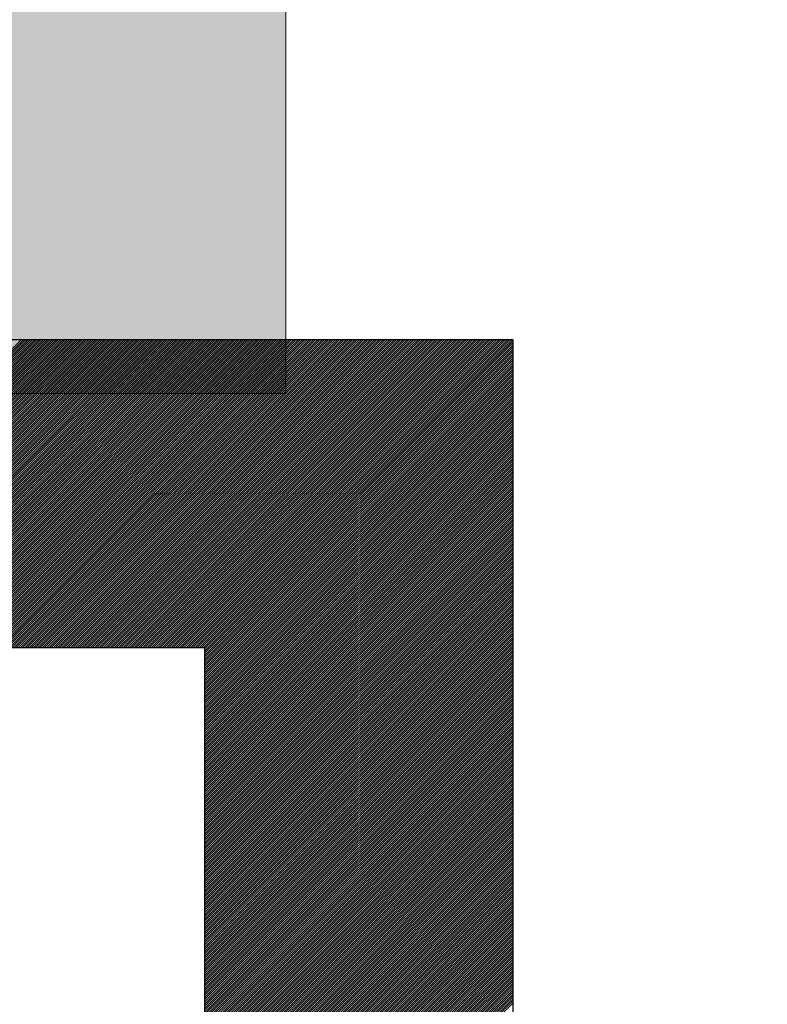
# Model space of a CAD drawing. Extents: x 3940905 to 4145695, y 925352 to 1109797.
# Tile 680 of 1056: x 4034500 to 4034561, y 1099069 to 1099149. Entities that reach past the tile are written whole.
import ezdxf

# ---------------------------------------------------------------- set-up
doc = ezdxf.new("R2010")
doc.units = 0
doc.header["$LTSCALE"] = 750
doc.header["$MEASUREMENT"] = 0
doc.layers.get('0').update_dxf_attribs({"linetype": 'CONTINUOUS', "lineweight": 0})
doc.layers.add('CKD Equipments', color=252, linetype='CONTINUOUS', lineweight=0)
doc.layers.add('COLUMN', color=1, linetype='CONTINUOUS', lineweight=9)

# ---------------------------------------------------------------- blocks, each defined once
blk = doc.blocks.new('COLUMN')
at = {"layer": 'COLUMN'}
h = blk.add_hatch(color=1, dxfattribs=at)
h.dxf.hatch_style = 1
h.paths.add_polyline_path([(2683498.959, 965771.063), (2684447.959, 965771.063), (2684447.959, 965331.063), (2683498.959, 965331.063)])
h.paths.add_polyline_path([(2684237.959, 970191.063), (2683498.959, 970191.063), (2683498.959, 969191.063), (2684237.959, 969191.063)])
h.paths.add_polyline_path([(2687442.959, 969266.063), (2687037.959, 969266.063), (2687037.959, 970031.063), (2687442.959, 970031.063)])
h.paths.add_polyline_path([(2687107.959, 972041.447), (2687643.959, 972041.447), (2687643.959, 971756.063), (2687107.959, 971756.063)])
h.paths.add_polyline_path([(2683498.959, 973491.063), (2684407.959, 973491.063), (2684407.959, 973041.063), (2683498.959, 973041.063)])
h.paths.add_polyline_path([(2683648.959, 975761.063), (2683977.959, 975761.063), (2683977.959, 975211.063), (2683648.959, 975211.063)])
h.paths.add_polyline_path([(2686977.959, 975811.063), (2687727.959, 975811.063), (2687727.959, 975476.063), (2686977.959, 975476.063)])
h.paths.add_polyline_path([(2689868.959, 975851.063), (2689027.959, 975851.063), (2689027.959, 975556.063), (2689868.959, 975556.063)])
h.paths.add_polyline_path([(2686977.959, 973346.063), (2687643.959, 973346.063), (2687643.959, 973116.063), (2686977.959, 973116.063)])
h.paths.add_polyline_path([(2683823.959, 977646.063), (2684028.959, 977646.063), (2684028.959, 977211.063), (2683823.959, 977211.063)])
h.paths.add_polyline_path([(2683823.959, 979911.063), (2684103.959, 979911.063), (2684103.959, 980241.063), (2683823.959, 980241.063)])
h.paths.add_polyline_path([(2687803.959, 979891.063), (2688003.959, 979891.063), (2688003.959, 980241.063), (2687803.959, 980241.063)])
h.paths.add_polyline_path([(2691583.959, 979836.063), (2692013.959, 979836.063), (2692013.959, 980241.063), (2691583.959, 980241.063)])
h.paths.add_polyline_path([(2691695.959, 977346.063), (2692013.959, 977346.063), (2692013.959, 976786.063), (2691695.959, 976786.063)])
h.paths.add_polyline_path([(2687442.959, 965841.063), (2686812.959, 965841.063), (2686812.959, 965401.063), (2687442.959, 965401.063)])
h.paths.add_polyline_path([(2687467.959, 963421.063), (2686702.959, 963421.063), (2686702.959, 962976.063), (2687467.959, 962976.063)])
h.paths.add_polyline_path([(2684167.959, 963191.063), (2683398.959, 963191.063), (2683398.959, 962446.063), (2684167.959, 962446.063)])
h.paths.add_polyline_path([(2684447.959, 958916.063), (2683398.959, 958916.063), (2683398.959, 959356.063), (2684447.959, 959356.063)])
h.paths.add_polyline_path([(2684447.959, 957356.063), (2683413.959, 957356.063), (2683413.959, 956916.063), (2684447.959, 956916.063)])
h.paths.add_polyline_path([(2687457.959, 957436.063), (2686707.959, 957436.063), (2686707.959, 956996.063), (2687457.959, 956996.063)])
h.paths.add_polyline_path([(2687452.959, 959516.063), (2686692.959, 959516.063), (2686692.959, 959086.063), (2687452.959, 959086.063)])
h.paths.add_polyline_path([(2683413.959, 953326.063), (2684312.959, 953326.063), (2684312.959, 953776.063), (2683413.959, 953776.063)])
h.paths.add_polyline_path([(2683293.959, 952396.063), (2683767.959, 952396.063), (2683767.959, 951976.063), (2683293.959, 951976.063)])
h.paths.add_polyline_path([(2682463.959, 977841.063), (2681833.959, 977841.063), (2681833.959, 977051.063), (2682463.959, 977051.063)])
at = {"color": 2}
blk.add_lwpolyline([(2682463.959, 977841.063), (2681833.959, 977841.063), (2681833.959, 977051.063), (2682463.959, 977051.063)], close=True, dxfattribs=at)
at = {"layer": 'COLUMN', "color": 1}
blk.add_lwpolyline([(2682463.959, 977841.063), (2681833.959, 977841.063), (2681833.959, 977051.063), (2682463.959, 977051.063)], close=True, dxfattribs=at)

msp = doc.modelspace()

# ---------------------------------------------------------------- linework, layer by layer
at = {"layer": 'CKD Equipments', "lineweight": -2, "ltscale": 0.2}
for p, q in [((4034540.236, 1099123.329, -7.609), (4033875.236, 1099123.329, -7.609)), ((4034540.236, 1099123.329, -7.609), (4033875.236, 1099123.329, -7.609)), ((4034540.236, 1098638.329, -7.609), (4034540.236, 1099123.329, -7.609)), ((4034540.236, 1098638.329, -7.609), (4034540.236, 1099123.329, -7.609)), ((4034515.236, 1099098.329, -7.609), (4033900.236, 1099098.329, -7.609)), ((4034515.236, 1098749.458, -7.609), (4034515.236, 1099098.329, -7.609))]:
    msp.add_line(p, q, dxfattribs=at)
at = {"layer": 'CKD Equipments', "color": 43, "linetype": 'Continuous', "lineweight": -2, "ltscale": 0.2}
for p, q in [((4034475.34, 1099098.329, -7.609), (4034500.34, 1099123.329, -7.609)), ((4034475.517, 1099098.329, -7.609), (4034500.517, 1099123.329, -7.609)), ((4034475.694, 1099098.329, -7.609), (4034500.694, 1099123.329, -7.609)), ((4034475.871, 1099098.329, -7.609), (4034500.871, 1099123.329, -7.609)), ((4034476.047, 1099098.329, -7.609), (4034501.047, 1099123.329, -7.609)), ((4034476.224, 1099098.329, -7.609), (4034501.224, 1099123.329, -7.609)), ((4034476.401, 1099098.329, -7.609), (4034501.401, 1099123.329, -7.609)), ((4034476.578, 1099098.329, -7.609), (4034501.578, 1099123.329, -7.609)), ((4034476.754, 1099098.329, -7.609), (4034501.754, 1099123.329, -7.609)), ((4034476.931, 1099098.329, -7.609), (4034501.931, 1099123.329, -7.609)), ((4034477.108, 1099098.329, -7.609), (4034502.108, 1099123.329, -7.609)), ((4034477.285, 1099098.329, -7.609), (4034502.285, 1099123.329, -7.609)), ((4034477.462, 1099098.329, -7.609), (4034502.462, 1099123.329, -7.609)), ((4034477.638, 1099098.329, -7.609), (4034502.638, 1099123.329, -7.609)), ((4034477.815, 1099098.329, -7.609), (4034502.815, 1099123.329, -7.609)), ((4034477.992, 1099098.329, -7.609), (4034502.992, 1099123.329, -7.609)), ((4034478.169, 1099098.329, -7.609), (4034503.169, 1099123.329, -7.609)), ((4034478.345, 1099098.329, -7.609), (4034503.345, 1099123.329, -7.609)), ((4034478.522, 1099098.329, -7.609), (4034503.522, 1099123.329, -7.609)), ((4034478.699, 1099098.329, -7.609), (4034503.699, 1099123.329, -7.609)), ((4034478.876, 1099098.329, -7.609), (4034503.876, 1099123.329, -7.609)), ((4034479.053, 1099098.329, -7.609), (4034504.053, 1099123.329, -7.609)), ((4034479.229, 1099098.329, -7.609), (4034504.229, 1099123.329, -7.609)), ((4034479.406, 1099098.329, -7.609), (4034504.406, 1099123.329, -7.609)), ((4034479.583, 1099098.329, -7.609), (4034504.583, 1099123.329, -7.609)), ((4034479.76, 1099098.329, -7.609), (4034504.76, 1099123.329, -7.609)), ((4034479.936, 1099098.329, -7.609), (4034504.936, 1099123.329, -7.609)), ((4034480.113, 1099098.329, -7.609), (4034505.113, 1099123.329, -7.609)), ((4034480.29, 1099098.329, -7.609), (4034505.29, 1099123.329, -7.609)), ((4034480.467, 1099098.329, -7.609), (4034505.467, 1099123.329, -7.609)), ((4034480.644, 1099098.329, -7.609), (4034505.644, 1099123.329, -7.609)), ((4034480.82, 1099098.329, -7.609), (4034505.82, 1099123.329, -7.609)), ((4034480.997, 1099098.329, -7.609), (4034505.997, 1099123.329, -7.609)), ((4034481.174, 1099098.329, -7.609), (4034506.174, 1099123.329, -7.609)), ((4034481.351, 1099098.329, -7.609), (4034506.351, 1099123.329, -7.609)), ((4034481.527, 1099098.329, -7.609), (4034506.527, 1099123.329, -7.609)), ((4034481.704, 1099098.329, -7.609), (4034506.704, 1099123.329, -7.609)), ((4034481.881, 1099098.329, -7.609), (4034506.881, 1099123.329, -7.609)), ((4034482.058, 1099098.329, -7.609), (4034507.058, 1099123.329, -7.609)), ((4034482.234, 1099098.329, -7.609), (4034507.234, 1099123.329, -7.609)), ((4034482.411, 1099098.329, -7.609), (4034507.411, 1099123.329, -7.609)), ((4034482.588, 1099098.329, -7.609), (4034507.588, 1099123.329, -7.609)), ((4034482.765, 1099098.329, -7.609), (4034507.765, 1099123.329, -7.609)), ((4034482.942, 1099098.329, -7.609), (4034507.942, 1099123.329, -7.609)), ((4034483.118, 1099098.329, -7.609), (4034508.118, 1099123.329, -7.609)), ((4034483.295, 1099098.329, -7.609), (4034508.295, 1099123.329, -7.609)), ((4034483.472, 1099098.329, -7.609), (4034508.472, 1099123.329, -7.609)), ((4034483.649, 1099098.329, -7.609), (4034508.649, 1099123.329, -7.609)), ((4034483.825, 1099098.329, -7.609), (4034508.825, 1099123.329, -7.609)), ((4034484.002, 1099098.329, -7.609), (4034509.002, 1099123.329, -7.609)), ((4034484.179, 1099098.329, -7.609), (4034509.179, 1099123.329, -7.609)), ((4034484.356, 1099098.329, -7.609), (4034509.356, 1099123.329, -7.609)), ((4034484.533, 1099098.329, -7.609), (4034509.533, 1099123.329, -7.609)), ((4034484.709, 1099098.329, -7.609), (4034509.709, 1099123.329, -7.609)), ((4034484.886, 1099098.329, -7.609), (4034509.886, 1099123.329, -7.609)), ((4034485.063, 1099098.329, -7.609), (4034510.063, 1099123.329, -7.609)), ((4034485.24, 1099098.329, -7.609), (4034510.24, 1099123.329, -7.609)), ((4034485.416, 1099098.329, -7.609), (4034510.416, 1099123.329, -7.609)), ((4034485.593, 1099098.329, -7.609), (4034510.593, 1099123.329, -7.609)), ((4034485.77, 1099098.329, -7.609), (4034510.77, 1099123.329, -7.609)), ((4034485.947, 1099098.329, -7.609), (4034510.947, 1099123.329, -7.609)), ((4034486.124, 1099098.329, -7.609), (4034511.124, 1099123.329, -7.609)), ((4034486.3, 1099098.329, -7.609), (4034511.3, 1099123.329, -7.609)), ((4034486.477, 1099098.329, -7.609), (4034511.477, 1099123.329, -7.609)), ((4034486.654, 1099098.329, -7.609), (4034511.654, 1099123.329, -7.609)), ((4034486.831, 1099098.329, -7.609), (4034511.831, 1099123.329, -7.609)), ((4034487.007, 1099098.329, -7.609), (4034512.007, 1099123.329, -7.609)), ((4034487.184, 1099098.329, -7.609), (4034512.184, 1099123.329, -7.609)), ((4034487.361, 1099098.329, -7.609), (4034512.361, 1099123.329, -7.609)), ((4034487.538, 1099098.329, -7.609), (4034512.538, 1099123.329, -7.609)), ((4034487.715, 1099098.329, -7.609), (4034512.715, 1099123.329, -7.609)), ((4034487.891, 1099098.329, -7.609), (4034512.891, 1099123.329, -7.609)), ((4034488.068, 1099098.329, -7.609), (4034513.068, 1099123.329, -7.609)), ((4034488.245, 1099098.329, -7.609), (4034513.245, 1099123.329, -7.609)), ((4034488.422, 1099098.329, -7.609), (4034513.422, 1099123.329, -7.609)), ((4034488.598, 1099098.329, -7.609), (4034513.598, 1099123.329, -7.609)), ((4034488.775, 1099098.329, -7.609), (4034513.775, 1099123.329, -7.609)), ((4034488.952, 1099098.329, -7.609), (4034513.952, 1099123.329, -7.609)), ((4034489.129, 1099098.329, -7.609), (4034514.129, 1099123.329, -7.609)), ((4034489.306, 1099098.329, -7.609), (4034514.306, 1099123.329, -7.609)), ((4034489.482, 1099098.329, -7.609), (4034514.482, 1099123.329, -7.609)), ((4034489.659, 1099098.329, -7.609), (4034514.659, 1099123.329, -7.609)), ((4034489.836, 1099098.329, -7.609), (4034514.836, 1099123.329, -7.609)), ((4034490.013, 1099098.329, -7.609), (4034515.013, 1099123.329, -7.609)), ((4034490.189, 1099098.329, -7.609), (4034515.189, 1099123.329, -7.609)), ((4034490.366, 1099098.329, -7.609), (4034515.366, 1099123.329, -7.609)), ((4034490.543, 1099098.329, -7.609), (4034515.543, 1099123.329, -7.609)), ((4034490.72, 1099098.329, -7.609), (4034515.72, 1099123.329, -7.609)), ((4034490.897, 1099098.329, -7.609), (4034515.897, 1099123.329, -7.609)), ((4034491.073, 1099098.329, -7.609), (4034516.073, 1099123.329, -7.609)), ((4034491.25, 1099098.329, -7.609), (4034516.25, 1099123.329, -7.609)), ((4034491.427, 1099098.329, -7.609), (4034516.427, 1099123.329, -7.609)), ((4034491.604, 1099098.329, -7.609), (4034516.604, 1099123.329, -7.609)), ((4034491.78, 1099098.329, -7.609), (4034516.78, 1099123.329, -7.609)), ((4034491.957, 1099098.329, -7.609), (4034516.957, 1099123.329, -7.609)), ((4034492.134, 1099098.329, -7.609), (4034517.134, 1099123.329, -7.609)), ((4034492.311, 1099098.329, -7.609), (4034517.311, 1099123.329, -7.609)), ((4034492.488, 1099098.329, -7.609), (4034517.488, 1099123.329, -7.609)), ((4034492.664, 1099098.329, -7.609), (4034517.664, 1099123.329, -7.609)), ((4034492.841, 1099098.329, -7.609), (4034517.841, 1099123.329, -7.609)), ((4034493.018, 1099098.329, -7.609), (4034518.018, 1099123.329, -7.609)), ((4034493.195, 1099098.329, -7.609), (4034518.195, 1099123.329, -7.609)), ((4034493.371, 1099098.329, -7.609), (4034518.371, 1099123.329, -7.609)), ((4034493.548, 1099098.329, -7.609), (4034518.548, 1099123.329, -7.609)), ((4034493.725, 1099098.329, -7.609), (4034518.725, 1099123.329, -7.609)), ((4034493.902, 1099098.329, -7.609), (4034518.902, 1099123.329, -7.609)), ((4034494.079, 1099098.329, -7.609), (4034519.079, 1099123.329, -7.609)), ((4034494.255, 1099098.329, -7.609), (4034519.255, 1099123.329, -7.609)), ((4034494.432, 1099098.329, -7.609), (4034519.432, 1099123.329, -7.609)), ((4034494.609, 1099098.329, -7.609), (4034519.609, 1099123.329, -7.609)), ((4034494.786, 1099098.329, -7.609), (4034519.786, 1099123.329, -7.609)), ((4034494.962, 1099098.329, -7.609), (4034519.962, 1099123.329, -7.609)), ((4034495.139, 1099098.329, -7.609), (4034520.139, 1099123.329, -7.609)), ((4034495.316, 1099098.329, -7.609), (4034520.316, 1099123.329, -7.609)), ((4034495.493, 1099098.329, -7.609), (4034520.493, 1099123.329, -7.609)), ((4034495.67, 1099098.329, -7.609), (4034520.67, 1099123.329, -7.609)), ((4034495.846, 1099098.329, -7.609), (4034520.846, 1099123.329, -7.609)), ((4034496.023, 1099098.329, -7.609), (4034521.023, 1099123.329, -7.609)), ((4034496.2, 1099098.329, -7.609), (4034521.2, 1099123.329, -7.609)), ((4034496.377, 1099098.329, -7.609), (4034521.377, 1099123.329, -7.609)), ((4034496.553, 1099098.329, -7.609), (4034521.553, 1099123.329, -7.609)), ((4034496.73, 1099098.329, -7.609), (4034521.73, 1099123.329, -7.609)), ((4034496.907, 1099098.329, -7.609), (4034521.907, 1099123.329, -7.609)), ((4034497.084, 1099098.329, -7.609), (4034522.084, 1099123.329, -7.609)), ((4034497.261, 1099098.329, -7.609), (4034522.261, 1099123.329, -7.609)), ((4034497.437, 1099098.329, -7.609), (4034522.437, 1099123.329, -7.609)), ((4034497.614, 1099098.329, -7.609), (4034522.614, 1099123.329, -7.609)), ((4034497.791, 1099098.329, -7.609), (4034522.791, 1099123.329, -7.609)), ((4034497.968, 1099098.329, -7.609), (4034522.968, 1099123.329, -7.609)), ((4034498.144, 1099098.329, -7.609), (4034523.144, 1099123.329, -7.609)), ((4034498.321, 1099098.329, -7.609), (4034523.321, 1099123.329, -7.609)), ((4034498.498, 1099098.329, -7.609), (4034523.498, 1099123.329, -7.609)), ((4034498.675, 1099098.329, -7.609), (4034523.675, 1099123.329, -7.609)), ((4034498.852, 1099098.329, -7.609), (4034523.852, 1099123.329, -7.609)), ((4034499.028, 1099098.329, -7.609), (4034524.028, 1099123.329, -7.609)), ((4034499.205, 1099098.329, -7.609), (4034524.205, 1099123.329, -7.609)), ((4034499.382, 1099098.329, -7.609), (4034524.382, 1099123.329, -7.609)), ((4034499.559, 1099098.329, -7.609), (4034524.559, 1099123.329, -7.609)), ((4034499.735, 1099098.329, -7.609), (4034524.735, 1099123.329, -7.609)), ((4034499.912, 1099098.329, -7.609), (4034524.912, 1099123.329, -7.609)), ((4034500.089, 1099098.329, -7.609), (4034525.089, 1099123.329, -7.609)), ((4034500.266, 1099098.329, -7.609), (4034525.266, 1099123.329, -7.609)), ((4034500.442, 1099098.329, -7.609), (4034525.442, 1099123.329, -7.609)), ((4034500.619, 1099098.329, -7.609), (4034525.619, 1099123.329, -7.609)), ((4034500.796, 1099098.329, -7.609), (4034525.796, 1099123.329, -7.609)), ((4034500.973, 1099098.329, -7.609), (4034525.973, 1099123.329, -7.609)), ((4034501.15, 1099098.329, -7.609), (4034526.15, 1099123.329, -7.609)), ((4034501.326, 1099098.329, -7.609), (4034526.326, 1099123.329, -7.609)), ((4034501.503, 1099098.329, -7.609), (4034526.503, 1099123.329, -7.609)), ((4034501.68, 1099098.329, -7.609), (4034526.68, 1099123.329, -7.609)), ((4034501.857, 1099098.329, -7.609), (4034526.857, 1099123.329, -7.609)), ((4034502.033, 1099098.329, -7.609), (4034527.033, 1099123.329, -7.609)), ((4034502.21, 1099098.329, -7.609), (4034527.21, 1099123.329, -7.609)), ((4034502.387, 1099098.329, -7.609), (4034527.387, 1099123.329, -7.609)), ((4034502.564, 1099098.329, -7.609), (4034527.564, 1099123.329, -7.609)), ((4034502.741, 1099098.329, -7.609), (4034527.741, 1099123.329, -7.609)), ((4034502.917, 1099098.329, -7.609), (4034527.917, 1099123.329, -7.609)), ((4034503.094, 1099098.329, -7.609), (4034528.094, 1099123.329, -7.609)), ((4034503.271, 1099098.329, -7.609), (4034528.271, 1099123.329, -7.609)), ((4034503.448, 1099098.329, -7.609), (4034528.448, 1099123.329, -7.609)), ((4034503.624, 1099098.329, -7.609), (4034528.624, 1099123.329, -7.609)), ((4034503.801, 1099098.329, -7.609), (4034528.801, 1099123.329, -7.609)), ((4034503.978, 1099098.329, -7.609), (4034528.978, 1099123.329, -7.609)), ((4034504.155, 1099098.329, -7.609), (4034529.155, 1099123.329, -7.609)), ((4034504.332, 1099098.329, -7.609), (4034529.332, 1099123.329, -7.609)), ((4034504.508, 1099098.329, -7.609), (4034529.508, 1099123.329, -7.609)), ((4034504.685, 1099098.329, -7.609), (4034529.685, 1099123.329, -7.609)), ((4034504.862, 1099098.329, -7.609), (4034529.862, 1099123.329, -7.609)), ((4034505.039, 1099098.329, -7.609), (4034530.039, 1099123.329, -7.609)), ((4034505.215, 1099098.329, -7.609), (4034530.215, 1099123.329, -7.609)), ((4034505.392, 1099098.329, -7.609), (4034530.392, 1099123.329, -7.609)), ((4034505.569, 1099098.329, -7.609), (4034530.569, 1099123.329, -7.609)), ((4034505.746, 1099098.329, -7.609), (4034530.746, 1099123.329, -7.609)), ((4034505.923, 1099098.329, -7.609), (4034530.923, 1099123.329, -7.609)), ((4034506.099, 1099098.329, -7.609), (4034531.099, 1099123.329, -7.609)), ((4034506.276, 1099098.329, -7.609), (4034531.276, 1099123.329, -7.609)), ((4034506.453, 1099098.329, -7.609), (4034531.453, 1099123.329, -7.609)), ((4034506.63, 1099098.329, -7.609), (4034531.63, 1099123.329, -7.609)), ((4034506.806, 1099098.329, -7.609), (4034531.806, 1099123.329, -7.609)), ((4034506.983, 1099098.329, -7.609), (4034531.983, 1099123.329, -7.609)), ((4034507.16, 1099098.329, -7.609), (4034532.16, 1099123.329, -7.609)), ((4034507.337, 1099098.329, -7.609), (4034532.337, 1099123.329, -7.609)), ((4034507.514, 1099098.329, -7.609), (4034532.514, 1099123.329, -7.609)), ((4034507.69, 1099098.329, -7.609), (4034532.69, 1099123.329, -7.609)), ((4034507.867, 1099098.329, -7.609), (4034532.867, 1099123.329, -7.609)), ((4034508.044, 1099098.329, -7.609), (4034533.044, 1099123.329, -7.609)), ((4034508.221, 1099098.329, -7.609), (4034533.221, 1099123.329, -7.609)), ((4034508.397, 1099098.329, -7.609), (4034533.397, 1099123.329, -7.609)), ((4034508.574, 1099098.329, -7.609), (4034533.574, 1099123.329, -7.609)), ((4034508.751, 1099098.329, -7.609), (4034533.751, 1099123.329, -7.609)), ((4034508.928, 1099098.329, -7.609), (4034533.928, 1099123.329, -7.609)), ((4034509.105, 1099098.329, -7.609), (4034534.105, 1099123.329, -7.609)), ((4034509.281, 1099098.329, -7.609), (4034534.281, 1099123.329, -7.609)), ((4034509.458, 1099098.329, -7.609), (4034534.458, 1099123.329, -7.609)), ((4034509.635, 1099098.329, -7.609), (4034534.635, 1099123.329, -7.609)), ((4034509.812, 1099098.329, -7.609), (4034534.812, 1099123.329, -7.609)), ((4034509.988, 1099098.329, -7.609), (4034534.988, 1099123.329, -7.609)), ((4034510.165, 1099098.329, -7.609), (4034535.165, 1099123.329, -7.609)), ((4034510.342, 1099098.329, -7.609), (4034535.342, 1099123.329, -7.609)), ((4034510.519, 1099098.329, -7.609), (4034535.519, 1099123.329, -7.609)), ((4034510.696, 1099098.329, -7.609), (4034535.696, 1099123.329, -7.609)), ((4034510.872, 1099098.329, -7.609), (4034535.872, 1099123.329, -7.609)), ((4034511.049, 1099098.329, -7.609), (4034536.049, 1099123.329, -7.609)), ((4034511.226, 1099098.329, -7.609), (4034536.226, 1099123.329, -7.609)), ((4034511.403, 1099098.329, -7.609), (4034536.403, 1099123.329, -7.609)), ((4034511.579, 1099098.329, -7.609), (4034536.579, 1099123.329, -7.609)), ((4034511.756, 1099098.329, -7.609), (4034536.756, 1099123.329, -7.609)), ((4034511.933, 1099098.329, -7.609), (4034536.933, 1099123.329, -7.609)), ((4034512.11, 1099098.329, -7.609), (4034537.11, 1099123.329, -7.609)), ((4034512.287, 1099098.329, -7.609), (4034537.287, 1099123.329, -7.609)), ((4034512.463, 1099098.329, -7.609), (4034537.463, 1099123.329, -7.609)), ((4034512.64, 1099098.329, -7.609), (4034537.64, 1099123.329, -7.609)), ((4034512.817, 1099098.329, -7.609), (4034537.817, 1099123.329, -7.609)), ((4034512.994, 1099098.329, -7.609), (4034537.994, 1099123.329, -7.609)), ((4034513.17, 1099098.329, -7.609), (4034538.17, 1099123.329, -7.609)), ((4034513.347, 1099098.329, -7.609), (4034538.347, 1099123.329, -7.609)), ((4034513.524, 1099098.329, -7.609), (4034538.524, 1099123.329, -7.609)), ((4034513.701, 1099098.329, -7.609), (4034538.701, 1099123.329, -7.609)), ((4034513.878, 1099098.329, -7.609), (4034538.878, 1099123.329, -7.609)), ((4034514.054, 1099098.329, -7.609), (4034539.054, 1099123.329, -7.609)), ((4034514.231, 1099098.329, -7.609), (4034539.231, 1099123.329, -7.609)), ((4034514.408, 1099098.329, -7.609), (4034539.408, 1099123.329, -7.609)), ((4034514.585, 1099098.329, -7.609), (4034539.585, 1099123.329, -7.609)), ((4034514.761, 1099098.329, -7.609), (4034539.761, 1099123.329, -7.609)), ((4034514.938, 1099098.329, -7.609), (4034539.938, 1099123.329, -7.609)), ((4034515.115, 1099098.329, -7.609), (4034540.115, 1099123.329, -7.609)), ((4034515.236, 1099098.273, -7.609), (4034540.236, 1099123.273, -7.609)), ((4034515.236, 1099098.097, -7.609), (4034540.236, 1099123.097, -7.609)), ((4034515.236, 1099097.92, -7.609), (4034540.236, 1099122.92, -7.609)), ((4034515.236, 1099097.743, -7.609), (4034540.236, 1099122.743, -7.609)), ((4034515.236, 1099097.566, -7.609), (4034540.236, 1099122.566, -7.609)), ((4034515.236, 1099097.39, -7.609), (4034540.236, 1099122.39, -7.609)), ((4034515.236, 1099097.213, -7.609), (4034540.236, 1099122.213, -7.609)), ((4034515.236, 1099097.036, -7.609), (4034540.236, 1099122.036, -7.609)), ((4034515.236, 1099096.859, -7.609), (4034540.236, 1099121.859, -7.609)), ((4034515.236, 1099096.682, -7.609), (4034540.236, 1099121.682, -7.609)), ((4034515.236, 1099096.506, -7.609), (4034540.236, 1099121.506, -7.609)), ((4034515.236, 1099096.329, -7.609), (4034540.236, 1099121.329, -7.609)), ((4034515.236, 1099096.152, -7.609), (4034540.236, 1099121.152, -7.609)), ((4034515.236, 1099095.975, -7.609), (4034540.236, 1099120.975, -7.609)), ((4034515.236, 1099095.799, -7.609), (4034540.236, 1099120.799, -7.609)), ((4034515.236, 1099095.622, -7.609), (4034540.236, 1099120.622, -7.609)), ((4034515.236, 1099095.445, -7.609), (4034540.236, 1099120.445, -7.609)), ((4034515.236, 1099095.268, -7.609), (4034540.236, 1099120.268, -7.609)), ((4034515.236, 1099095.091, -7.609), (4034540.236, 1099120.091, -7.609)), ((4034515.236, 1099094.915, -7.609), (4034540.236, 1099119.915, -7.609)), ((4034515.236, 1099094.738, -7.609), (4034540.236, 1099119.738, -7.609)), ((4034515.236, 1099094.561, -7.609), (4034540.236, 1099119.561, -7.609)), ((4034515.236, 1099094.384, -7.609), (4034540.236, 1099119.384, -7.609)), ((4034515.236, 1099094.208, -7.609), (4034540.236, 1099119.208, -7.609)), ((4034515.236, 1099094.031, -7.609), (4034540.236, 1099119.031, -7.609)), ((4034515.236, 1099093.854, -7.609), (4034540.236, 1099118.854, -7.609)), ((4034515.236, 1099093.677, -7.609), (4034540.236, 1099118.677, -7.609)), ((4034515.236, 1099093.5, -7.609), (4034540.236, 1099118.5, -7.609)), ((4034515.236, 1099093.324, -7.609), (4034540.236, 1099118.324, -7.609)), ((4034515.236, 1099093.147, -7.609), (4034540.236, 1099118.147, -7.609)), ((4034515.236, 1099092.97, -7.609), (4034540.236, 1099117.97, -7.609)), ((4034515.236, 1099092.793, -7.609), (4034540.236, 1099117.793, -7.609)), ((4034515.236, 1099092.617, -7.609), (4034540.236, 1099117.617, -7.609)), ((4034515.236, 1099092.44, -7.609), (4034540.236, 1099117.44, -7.609)), ((4034515.236, 1099092.263, -7.609), (4034540.236, 1099117.263, -7.609)), ((4034515.236, 1099092.086, -7.609), (4034540.236, 1099117.086, -7.609)), ((4034515.236, 1099091.909, -7.609), (4034540.236, 1099116.909, -7.609)), ((4034515.236, 1099091.733, -7.609), (4034540.236, 1099116.733, -7.609)), ((4034515.236, 1099091.556, -7.609), (4034540.236, 1099116.556, -7.609)), ((4034515.236, 1099091.379, -7.609), (4034540.236, 1099116.379, -7.609)), ((4034515.236, 1099091.202, -7.609), (4034540.236, 1099116.202, -7.609)), ((4034515.236, 1099091.026, -7.609), (4034540.236, 1099116.026, -7.609)), ((4034515.236, 1099090.849, -7.609), (4034540.236, 1099115.849, -7.609)), ((4034515.236, 1099090.672, -7.609), (4034540.236, 1099115.672, -7.609)), ((4034515.236, 1099090.495, -7.609), (4034540.236, 1099115.495, -7.609)), ((4034515.236, 1099090.318, -7.609), (4034540.236, 1099115.318, -7.609)), ((4034515.236, 1099090.142, -7.609), (4034540.236, 1099115.142, -7.609)), ((4034515.236, 1099089.965, -7.609), (4034540.236, 1099114.965, -7.609)), ((4034515.236, 1099089.788, -7.609), (4034540.236, 1099114.788, -7.609)), ((4034515.236, 1099089.611, -7.609), (4034540.236, 1099114.611, -7.609)), ((4034515.236, 1099089.435, -7.609), (4034540.236, 1099114.435, -7.609)), ((4034515.236, 1099089.258, -7.609), (4034540.236, 1099114.258, -7.609)), ((4034515.236, 1099089.081, -7.609), (4034540.236, 1099114.081, -7.609)), ((4034515.236, 1099088.904, -7.609), (4034540.236, 1099113.904, -7.609)), ((4034515.236, 1099088.727, -7.609), (4034540.236, 1099113.727, -7.609)), ((4034515.236, 1099088.551, -7.609), (4034540.236, 1099113.551, -7.609)), ((4034515.236, 1099088.374, -7.609), (4034540.236, 1099113.374, -7.609)), ((4034515.236, 1099088.197, -7.609), (4034540.236, 1099113.197, -7.609)), ((4034515.236, 1099088.02, -7.609), (4034540.236, 1099113.02, -7.609)), ((4034515.236, 1099087.844, -7.609), (4034540.236, 1099112.844, -7.609)), ((4034515.236, 1099087.667, -7.609), (4034540.236, 1099112.667, -7.609)), ((4034515.236, 1099087.49, -7.609), (4034540.236, 1099112.49, -7.609)), ((4034515.236, 1099087.313, -7.609), (4034540.236, 1099112.313, -7.609)), ((4034515.236, 1099087.136, -7.609), (4034540.236, 1099112.136, -7.609)), ((4034515.236, 1099086.96, -7.609), (4034540.236, 1099111.96, -7.609)), ((4034515.236, 1099086.783, -7.609), (4034540.236, 1099111.783, -7.609)), ((4034515.236, 1099086.606, -7.609), (4034540.236, 1099111.606, -7.609)), ((4034515.236, 1099086.429, -7.609), (4034540.236, 1099111.429, -7.609)), ((4034515.236, 1099086.253, -7.609), (4034540.236, 1099111.253, -7.609)), ((4034515.236, 1099086.076, -7.609), (4034540.236, 1099111.076, -7.609)), ((4034515.236, 1099085.899, -7.609), (4034540.236, 1099110.899, -7.609)), ((4034515.236, 1099085.722, -7.609), (4034540.236, 1099110.722, -7.609)), ((4034515.236, 1099085.545, -7.609), (4034540.236, 1099110.545, -7.609)), ((4034515.236, 1099085.369, -7.609), (4034540.236, 1099110.369, -7.609)), ((4034515.236, 1099085.192, -7.609), (4034540.236, 1099110.192, -7.609)), ((4034515.236, 1099085.015, -7.609), (4034540.236, 1099110.015, -7.609)), ((4034515.236, 1099084.838, -7.609), (4034540.236, 1099109.838, -7.609)), ((4034515.236, 1099084.662, -7.609), (4034540.236, 1099109.662, -7.609)), ((4034515.236, 1099084.485, -7.609), (4034540.236, 1099109.485, -7.609)), ((4034515.236, 1099084.308, -7.609), (4034540.236, 1099109.308, -7.609)), ((4034515.236, 1099084.131, -7.609), (4034540.236, 1099109.131, -7.609)), ((4034515.236, 1099083.954, -7.609), (4034540.236, 1099108.954, -7.609)), ((4034515.236, 1099083.778, -7.609), (4034540.236, 1099108.778, -7.609)), ((4034515.236, 1099083.601, -7.609), (4034540.236, 1099108.601, -7.609)), ((4034515.236, 1099083.424, -7.609), (4034540.236, 1099108.424, -7.609)), ((4034515.236, 1099083.247, -7.609), (4034540.236, 1099108.247, -7.609)), ((4034515.236, 1099083.071, -7.609), (4034540.236, 1099108.071, -7.609)), ((4034515.236, 1099082.894, -7.609), (4034540.236, 1099107.894, -7.609)), ((4034515.236, 1099082.717, -7.609), (4034540.236, 1099107.717, -7.609)), ((4034515.236, 1099082.54, -7.609), (4034540.236, 1099107.54, -7.609)), ((4034515.236, 1099082.364, -7.609), (4034540.236, 1099107.364, -7.609)), ((4034515.236, 1099082.187, -7.609), (4034540.236, 1099107.187, -7.609)), ((4034515.236, 1099082.01, -7.609), (4034540.236, 1099107.01, -7.609)), ((4034515.236, 1099081.833, -7.609), (4034540.236, 1099106.833, -7.609)), ((4034515.236, 1099081.656, -7.609), (4034540.236, 1099106.656, -7.609)), ((4034515.236, 1099081.48, -7.609), (4034540.236, 1099106.48, -7.609)), ((4034515.236, 1099081.303, -7.609), (4034540.236, 1099106.303, -7.609)), ((4034515.236, 1099081.126, -7.609), (4034540.236, 1099106.126, -7.609)), ((4034515.236, 1099080.949, -7.609), (4034540.236, 1099105.949, -7.609)), ((4034515.236, 1099080.773, -7.609), (4034540.236, 1099105.773, -7.609)), ((4034515.236, 1099080.596, -7.609), (4034540.236, 1099105.596, -7.609)), ((4034515.236, 1099080.419, -7.609), (4034540.236, 1099105.419, -7.609)), ((4034515.236, 1099080.242, -7.609), (4034540.236, 1099105.242, -7.609)), ((4034515.236, 1099080.065, -7.609), (4034540.236, 1099105.065, -7.609)), ((4034515.236, 1099079.889, -7.609), (4034540.236, 1099104.889, -7.609)), ((4034515.236, 1099079.712, -7.609), (4034540.236, 1099104.712, -7.609)), ((4034515.236, 1099079.535, -7.609), (4034540.236, 1099104.535, -7.609)), ((4034515.236, 1099079.358, -7.609), (4034540.236, 1099104.358, -7.609)), ((4034515.236, 1099079.182, -7.609), (4034540.236, 1099104.182, -7.609)), ((4034515.236, 1099079.005, -7.609), (4034540.236, 1099104.005, -7.609)), ((4034515.236, 1099078.828, -7.609), (4034540.236, 1099103.828, -7.609)), ((4034515.236, 1099078.651, -7.609), (4034540.236, 1099103.651, -7.609)), ((4034515.236, 1099078.474, -7.609), (4034540.236, 1099103.474, -7.609)), ((4034515.236, 1099078.298, -7.609), (4034540.236, 1099103.298, -7.609)), ((4034515.236, 1099078.121, -7.609), (4034540.236, 1099103.121, -7.609)), ((4034515.236, 1099077.944, -7.609), (4034540.236, 1099102.944, -7.609)), ((4034515.236, 1099077.767, -7.609), (4034540.236, 1099102.767, -7.609)), ((4034515.236, 1099077.591, -7.609), (4034540.236, 1099102.591, -7.609)), ((4034515.236, 1099077.414, -7.609), (4034540.236, 1099102.414, -7.609)), ((4034515.236, 1099077.237, -7.609), (4034540.236, 1099102.237, -7.609)), ((4034515.236, 1099077.06, -7.609), (4034540.236, 1099102.06, -7.609)), ((4034515.236, 1099076.883, -7.609), (4034540.236, 1099101.883, -7.609)), ((4034515.236, 1099076.707, -7.609), (4034540.236, 1099101.707, -7.609)), ((4034515.236, 1099076.53, -7.609), (4034540.236, 1099101.53, -7.609)), ((4034515.236, 1099076.353, -7.609), (4034540.236, 1099101.353, -7.609)), ((4034515.236, 1099076.176, -7.609), (4034540.236, 1099101.176, -7.609)), ((4034515.236, 1099076, -7.609), (4034540.236, 1099101, -7.609)), ((4034515.236, 1099075.823, -7.609), (4034540.236, 1099100.823, -7.609)), ((4034515.236, 1099075.646, -7.609), (4034540.236, 1099100.646, -7.609)), ((4034515.236, 1099075.469, -7.609), (4034540.236, 1099100.469, -7.609)), ((4034515.236, 1099075.292, -7.609), (4034540.236, 1099100.292, -7.609)), ((4034515.236, 1099075.116, -7.609), (4034540.236, 1099100.116, -7.609)), ((4034515.236, 1099074.939, -7.609), (4034540.236, 1099099.939, -7.609)), ((4034515.236, 1099074.762, -7.609), (4034540.236, 1099099.762, -7.609)), ((4034515.236, 1099074.585, -7.609), (4034540.236, 1099099.585, -7.609)), ((4034515.236, 1099074.409, -7.609), (4034540.236, 1099099.409, -7.609)), ((4034515.236, 1099074.232, -7.609), (4034540.236, 1099099.232, -7.609)), ((4034515.236, 1099074.055, -7.609), (4034540.236, 1099099.055, -7.609)), ((4034515.236, 1099073.878, -7.609), (4034540.236, 1099098.878, -7.609)), ((4034515.236, 1099073.701, -7.609), (4034540.236, 1099098.701, -7.609)), ((4034515.236, 1099073.525, -7.609), (4034540.236, 1099098.525, -7.609)), ((4034515.236, 1099073.348, -7.609), (4034540.236, 1099098.348, -7.609)), ((4034515.236, 1099073.171, -7.609), (4034540.236, 1099098.171, -7.609)), ((4034515.236, 1099072.994, -7.609), (4034540.236, 1099097.994, -7.609)), ((4034515.236, 1099072.818, -7.609), (4034540.236, 1099097.818, -7.609)), ((4034515.236, 1099072.641, -7.609), (4034540.236, 1099097.641, -7.609)), ((4034515.236, 1099072.464, -7.609), (4034540.236, 1099097.464, -7.609)), ((4034515.236, 1099072.287, -7.609), (4034540.236, 1099097.287, -7.609)), ((4034515.236, 1099072.11, -7.609), (4034540.236, 1099097.11, -7.609)), ((4034515.236, 1099071.934, -7.609), (4034540.236, 1099096.934, -7.609)), ((4034515.236, 1099071.757, -7.609), (4034540.236, 1099096.757, -7.609)), ((4034515.236, 1099071.58, -7.609), (4034540.236, 1099096.58, -7.609)), ((4034515.236, 1099071.403, -7.609), (4034540.236, 1099096.403, -7.609)), ((4034515.236, 1099071.227, -7.609), (4034540.236, 1099096.227, -7.609)), ((4034515.236, 1099071.05, -7.609), (4034540.236, 1099096.05, -7.609)), ((4034515.236, 1099070.873, -7.609), (4034540.236, 1099095.873, -7.609)), ((4034515.236, 1099070.696, -7.609), (4034540.236, 1099095.696, -7.609)), ((4034515.236, 1099070.519, -7.609), (4034540.236, 1099095.519, -7.609)), ((4034515.236, 1099070.343, -7.609), (4034540.236, 1099095.343, -7.609)), ((4034515.236, 1099070.166, -7.609), (4034540.236, 1099095.166, -7.609)), ((4034515.236, 1099069.989, -7.609), (4034540.236, 1099094.989, -7.609)), ((4034515.236, 1099069.812, -7.609), (4034540.236, 1099094.812, -7.609)), ((4034515.236, 1099069.636, -7.609), (4034540.236, 1099094.636, -7.609)), ((4034515.236, 1099069.459, -7.609), (4034540.236, 1099094.459, -7.609)), ((4034515.236, 1099069.282, -7.609), (4034540.236, 1099094.282, -7.609)), ((4034515.236, 1099069.105, -7.609), (4034540.236, 1099094.105, -7.609)), ((4034515.236, 1099068.928, -7.609), (4034540.236, 1099093.928, -7.609)), ((4034515.236, 1099068.752, -7.609), (4034540.236, 1099093.752, -7.609)), ((4034515.236, 1099068.575, -7.609), (4034540.236, 1099093.575, -7.609)), ((4034515.236, 1099068.398, -7.609), (4034540.236, 1099093.398, -7.609)), ((4034515.236, 1099068.221, -7.609), (4034540.236, 1099093.221, -7.609)), ((4034515.236, 1099068.045, -7.609), (4034540.236, 1099093.045, -7.609)), ((4034515.236, 1099067.868, -7.609), (4034540.236, 1099092.868, -7.609)), ((4034515.236, 1099067.691, -7.609), (4034540.236, 1099092.691, -7.609)), ((4034515.236, 1099067.514, -7.609), (4034540.236, 1099092.514, -7.609)), ((4034515.236, 1099067.337, -7.609), (4034540.236, 1099092.337, -7.609)), ((4034515.236, 1099067.161, -7.609), (4034540.236, 1099092.161, -7.609)), ((4034515.236, 1099066.984, -7.609), (4034540.236, 1099091.984, -7.609)), ((4034515.236, 1099066.807, -7.609), (4034540.236, 1099091.807, -7.609)), ((4034515.236, 1099066.63, -7.609), (4034540.236, 1099091.63, -7.609)), ((4034515.236, 1099066.454, -7.609), (4034540.236, 1099091.454, -7.609)), ((4034515.236, 1099066.277, -7.609), (4034540.236, 1099091.277, -7.609)), ((4034515.236, 1099066.1, -7.609), (4034540.236, 1099091.1, -7.609)), ((4034515.236, 1099065.923, -7.609), (4034540.236, 1099090.923, -7.609)), ((4034515.236, 1099065.746, -7.609), (4034540.236, 1099090.746, -7.609)), ((4034515.236, 1099065.57, -7.609), (4034540.236, 1099090.57, -7.609)), ((4034515.236, 1099065.393, -7.609), (4034540.236, 1099090.393, -7.609)), ((4034515.236, 1099065.216, -7.609), (4034540.236, 1099090.216, -7.609)), ((4034515.236, 1099065.039, -7.609), (4034540.236, 1099090.039, -7.609)), ((4034515.236, 1099064.863, -7.609), (4034540.236, 1099089.863, -7.609)), ((4034515.236, 1099064.686, -7.609), (4034540.236, 1099089.686, -7.609)), ((4034515.236, 1099064.509, -7.609), (4034540.236, 1099089.509, -7.609)), ((4034515.236, 1099064.332, -7.609), (4034540.236, 1099089.332, -7.609)), ((4034515.236, 1099064.156, -7.609), (4034540.236, 1099089.156, -7.609)), ((4034515.236, 1099063.979, -7.609), (4034540.236, 1099088.979, -7.609)), ((4034515.236, 1099063.802, -7.609), (4034540.236, 1099088.802, -7.609)), ((4034515.236, 1099063.625, -7.609), (4034540.236, 1099088.625, -7.609)), ((4034515.236, 1099063.448, -7.609), (4034540.236, 1099088.448, -7.609)), ((4034515.236, 1099063.272, -7.609), (4034540.236, 1099088.272, -7.609)), ((4034515.236, 1099063.095, -7.609), (4034540.236, 1099088.095, -7.609)), ((4034515.236, 1099062.918, -7.609), (4034540.236, 1099087.918, -7.609)), ((4034515.236, 1099062.741, -7.609), (4034540.236, 1099087.741, -7.609)), ((4034515.236, 1099062.565, -7.609), (4034540.236, 1099087.565, -7.609)), ((4034515.236, 1099062.388, -7.609), (4034540.236, 1099087.388, -7.609)), ((4034515.236, 1099062.211, -7.609), (4034540.236, 1099087.211, -7.609)), ((4034515.236, 1099062.034, -7.609), (4034540.236, 1099087.034, -7.609)), ((4034515.236, 1099061.857, -7.609), (4034540.236, 1099086.857, -7.609)), ((4034515.236, 1099061.681, -7.609), (4034540.236, 1099086.681, -7.609)), ((4034515.236, 1099061.504, -7.609), (4034540.236, 1099086.504, -7.609)), ((4034515.236, 1099061.327, -7.609), (4034540.236, 1099086.327, -7.609)), ((4034515.236, 1099061.15, -7.609), (4034540.236, 1099086.15, -7.609)), ((4034515.236, 1099060.974, -7.609), (4034540.236, 1099085.974, -7.609)), ((4034515.236, 1099060.797, -7.609), (4034540.236, 1099085.797, -7.609)), ((4034515.236, 1099060.62, -7.609), (4034540.236, 1099085.62, -7.609)), ((4034515.236, 1099060.443, -7.609), (4034540.236, 1099085.443, -7.609)), ((4034515.236, 1099060.266, -7.609), (4034540.236, 1099085.266, -7.609)), ((4034515.236, 1099060.09, -7.609), (4034540.236, 1099085.09, -7.609)), ((4034515.236, 1099059.913, -7.609), (4034540.236, 1099084.913, -7.609)), ((4034515.236, 1099059.736, -7.609), (4034540.236, 1099084.736, -7.609)), ((4034515.236, 1099059.559, -7.609), (4034540.236, 1099084.559, -7.609)), ((4034515.236, 1099059.383, -7.609), (4034540.236, 1099084.383, -7.609)), ((4034515.236, 1099059.206, -7.609), (4034540.236, 1099084.206, -7.609)), ((4034515.236, 1099059.029, -7.609), (4034540.236, 1099084.029, -7.609)), ((4034515.236, 1099058.852, -7.609), (4034540.236, 1099083.852, -7.609)), ((4034515.236, 1099058.675, -7.609), (4034540.236, 1099083.675, -7.609)), ((4034515.236, 1099058.499, -7.609), (4034540.236, 1099083.499, -7.609)), ((4034515.236, 1099058.322, -7.609), (4034540.236, 1099083.322, -7.609)), ((4034515.236, 1099058.145, -7.609), (4034540.236, 1099083.145, -7.609)), ((4034515.236, 1099057.968, -7.609), (4034540.236, 1099082.968, -7.609)), ((4034515.236, 1099057.792, -7.609), (4034540.236, 1099082.792, -7.609)), ((4034515.236, 1099057.615, -7.609), (4034540.236, 1099082.615, -7.609)), ((4034515.236, 1099057.438, -7.609), (4034540.236, 1099082.438, -7.609)), ((4034515.236, 1099057.261, -7.609), (4034540.236, 1099082.261, -7.609)), ((4034515.236, 1099057.084, -7.609), (4034540.236, 1099082.084, -7.609)), ((4034515.236, 1099056.908, -7.609), (4034540.236, 1099081.908, -7.609)), ((4034515.236, 1099056.731, -7.609), (4034540.236, 1099081.731, -7.609)), ((4034515.236, 1099056.554, -7.609), (4034540.236, 1099081.554, -7.609)), ((4034515.236, 1099056.377, -7.609), (4034540.236, 1099081.377, -7.609)), ((4034515.236, 1099056.201, -7.609), (4034540.236, 1099081.201, -7.609)), ((4034515.236, 1099056.024, -7.609), (4034540.236, 1099081.024, -7.609)), ((4034515.236, 1099055.847, -7.609), (4034540.236, 1099080.847, -7.609)), ((4034515.236, 1099055.67, -7.609), (4034540.236, 1099080.67, -7.609)), ((4034515.236, 1099055.493, -7.609), (4034540.236, 1099080.493, -7.609)), ((4034515.236, 1099055.317, -7.609), (4034540.236, 1099080.317, -7.609)), ((4034515.236, 1099055.14, -7.609), (4034540.236, 1099080.14, -7.609)), ((4034515.236, 1099054.963, -7.609), (4034540.236, 1099079.963, -7.609)), ((4034515.236, 1099054.786, -7.609), (4034540.236, 1099079.786, -7.609)), ((4034515.236, 1099054.61, -7.609), (4034540.236, 1099079.61, -7.609)), ((4034515.236, 1099054.433, -7.609), (4034540.236, 1099079.433, -7.609)), ((4034515.236, 1099054.256, -7.609), (4034540.236, 1099079.256, -7.609)), ((4034515.236, 1099054.079, -7.609), (4034540.236, 1099079.079, -7.609)), ((4034515.236, 1099053.902, -7.609), (4034540.236, 1099078.902, -7.609)), ((4034515.236, 1099053.726, -7.609), (4034540.236, 1099078.726, -7.609)), ((4034515.236, 1099053.549, -7.609), (4034540.236, 1099078.549, -7.609)), ((4034515.236, 1099053.372, -7.609), (4034540.236, 1099078.372, -7.609)), ((4034515.236, 1099053.195, -7.609), (4034540.236, 1099078.195, -7.609)), ((4034515.236, 1099053.019, -7.609), (4034540.236, 1099078.019, -7.609)), ((4034515.236, 1099052.842, -7.609), (4034540.236, 1099077.842, -7.609)), ((4034515.236, 1099052.665, -7.609), (4034540.236, 1099077.665, -7.609)), ((4034515.236, 1099052.488, -7.609), (4034540.236, 1099077.488, -7.609)), ((4034515.236, 1099052.311, -7.609), (4034540.236, 1099077.311, -7.609)), ((4034515.236, 1099052.135, -7.609), (4034540.236, 1099077.135, -7.609)), ((4034515.236, 1099051.958, -7.609), (4034540.236, 1099076.958, -7.609)), ((4034515.236, 1099051.781, -7.609), (4034540.236, 1099076.781, -7.609)), ((4034515.236, 1099051.604, -7.609), (4034540.236, 1099076.604, -7.609)), ((4034515.236, 1099051.428, -7.609), (4034540.236, 1099076.428, -7.609)), ((4034515.236, 1099051.251, -7.609), (4034540.236, 1099076.251, -7.609)), ((4034515.236, 1099051.074, -7.609), (4034540.236, 1099076.074, -7.609)), ((4034515.236, 1099050.897, -7.609), (4034540.236, 1099075.897, -7.609)), ((4034515.236, 1099050.72, -7.609), (4034540.236, 1099075.72, -7.609)), ((4034515.236, 1099050.544, -7.609), (4034540.236, 1099075.544, -7.609)), ((4034515.236, 1099050.367, -7.609), (4034540.236, 1099075.367, -7.609)), ((4034515.236, 1099050.19, -7.609), (4034540.236, 1099075.19, -7.609)), ((4034515.236, 1099050.013, -7.609), (4034540.236, 1099075.013, -7.609)), ((4034515.236, 1099049.837, -7.609), (4034540.236, 1099074.837, -7.609)), ((4034515.236, 1099049.66, -7.609), (4034540.236, 1099074.66, -7.609)), ((4034515.236, 1099049.483, -7.609), (4034540.236, 1099074.483, -7.609)), ((4034515.236, 1099049.306, -7.609), (4034540.236, 1099074.306, -7.609)), ((4034515.236, 1099049.129, -7.609), (4034540.236, 1099074.129, -7.609)), ((4034515.236, 1099048.953, -7.609), (4034540.236, 1099073.953, -7.609)), ((4034515.236, 1099048.776, -7.609), (4034540.236, 1099073.776, -7.609)), ((4034515.236, 1099048.599, -7.609), (4034540.236, 1099073.599, -7.609)), ((4034515.236, 1099048.422, -7.609), (4034540.236, 1099073.422, -7.609)), ((4034515.236, 1099048.246, -7.609), (4034540.236, 1099073.246, -7.609)), ((4034515.236, 1099048.069, -7.609), (4034540.236, 1099073.069, -7.609)), ((4034515.236, 1099047.892, -7.609), (4034540.236, 1099072.892, -7.609)), ((4034515.236, 1099047.715, -7.609), (4034540.236, 1099072.715, -7.609)), ((4034515.236, 1099047.538, -7.609), (4034540.236, 1099072.538, -7.609)), ((4034515.236, 1099047.362, -7.609), (4034540.236, 1099072.362, -7.609)), ((4034515.236, 1099047.185, -7.609), (4034540.236, 1099072.185, -7.609)), ((4034515.236, 1099047.008, -7.609), (4034540.236, 1099072.008, -7.609)), ((4034515.236, 1099046.831, -7.609), (4034540.236, 1099071.831, -7.609)), ((4034515.236, 1099046.655, -7.609), (4034540.236, 1099071.655, -7.609)), ((4034515.236, 1099046.478, -7.609), (4034540.236, 1099071.478, -7.609)), ((4034515.236, 1099046.301, -7.609), (4034540.236, 1099071.301, -7.609)), ((4034515.236, 1099046.124, -7.609), (4034540.236, 1099071.124, -7.609)), ((4034515.236, 1099045.948, -7.609), (4034540.236, 1099070.948, -7.609)), ((4034515.236, 1099045.771, -7.609), (4034540.236, 1099070.771, -7.609)), ((4034515.236, 1099045.594, -7.609), (4034540.236, 1099070.594, -7.609)), ((4034515.236, 1099045.417, -7.609), (4034540.236, 1099070.417, -7.609)), ((4034515.236, 1099045.24, -7.609), (4034540.236, 1099070.24, -7.609)), ((4034515.236, 1099045.064, -7.609), (4034540.236, 1099070.064, -7.609)), ((4034515.236, 1099044.887, -7.609), (4034540.236, 1099069.887, -7.609)), ((4034515.236, 1099044.71, -7.609), (4034540.236, 1099069.71, -7.609)), ((4034515.236, 1099044.533, -7.609), (4034540.236, 1099069.533, -7.609))]:
    msp.add_line(p, q, dxfattribs=at)

# ---------------------------------------------------------------- block references
at = {"layer": 'COLUMN'}
msp.add_blockref('COLUMN', (1352057.848, 122067.901, -7.609), dxfattribs=at)

doc.saveas('drawing.dxf')
